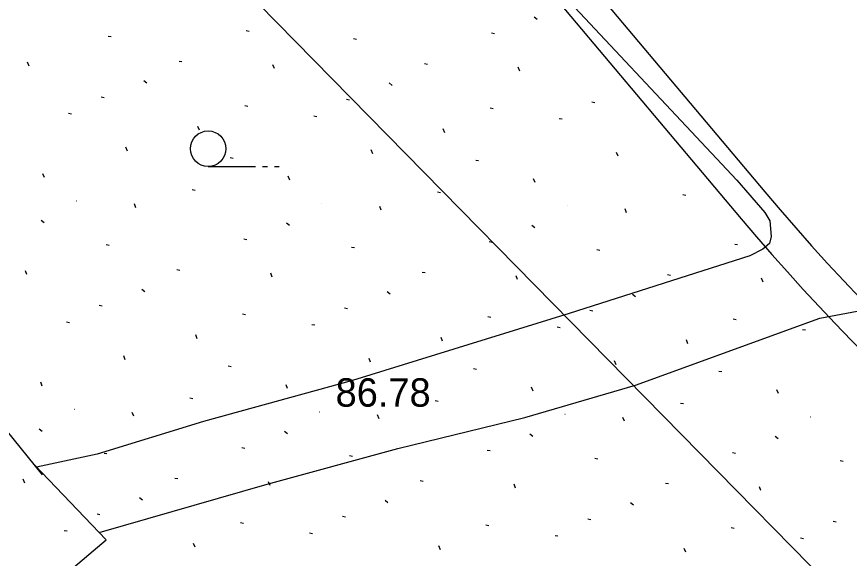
# Model space of a CAD drawing. Extents: x 412225 to 413380, y 4456471 to 4457189.
# Drawn here: x 412568.01 to 412603.2, y 4456744.96 to 4456767.84 of the extents above; entities that cross this region are included whole.
import ezdxf

# ---------------------------------------------------------------- set-up
doc = ezdxf.new("R2010")
doc.units = 0
for name, color, linetype in [('0_HALİHAZIR', 7, 'Continuous'), ('0_KADASTRO', 7, 'Continuous'), ('KALDIRIM', 7, 'Continuous'), ('Level 41', 7, 'Continuous'), ('Level 62', 7, 'Continuous')]:
    doc.layers.add(name, color=color, linetype=linetype)

msp = doc.modelspace()

# ---------------------------------------------------------------- linework, layer by layer
at = {"layer": '0_HALİHAZIR'}
for p, q in [((412576.105, 4456761.511), (412578.105, 4456761.511)), ((412578.405, 4456761.511), (412578.605, 4456761.511)), ((412578.905, 4456761.511), (412579.105, 4456761.511))]:
    msp.add_line(p, q, dxfattribs=at)
for points in [[(412556.602, 4456786.488), (412559.716, 4456787.076), (412562.261, 4456787.245), (412564.45, 4456787.047), (412567.217, 4456786.677), (412569.463, 4456785.953), (412571.645, 4456785.081), (412573.932, 4456783.8), (412577.036, 4456781.742), (412581.476, 4456778.207), (412585.175, 4456774.793), (412589.663, 4456770.29), (412598.445, 4456760.934), (412599.632, 4456759.571), (412599.835, 4456759.212), (412599.894, 4456758.556), (412599.816, 4456758.259), (412599.54, 4456758.025), (412598.985, 4456757.737)], [(412560.397, 4456759.246), (412553.632, 4456753.164), (412550.588, 4456750.013), (412549.533, 4456747.992), (412548.95, 4456745.107), (412548.951, 4456743.957), (412552.85, 4456739.215), (412555.105, 4456737.85), (412561.121, 4456736.722), (412571.788, 4456745.738)], [(412569.101, 4456748.493), (412560.397, 4456759.246)], [(412598.985, 4456757.737), (412591.362, 4456755.308), (412582.199, 4456752.478), (412575.912, 4456750.742), (412571.413, 4456749.361), (412568.857, 4456748.812)], [(412601.95, 4456755.101), (412603.523, 4456755.404), (412604.265, 4456755.25), (412604.782, 4456754.732), (412610.459, 4456748.701), (412617.468, 4456741.522), (412619.939, 4456738.846), (412622.212, 4456736.396)], [(412571.493, 4456746.047), (412578.597, 4456748.091), (412584.114, 4456749.602), (412589.486, 4456750.913), (412594.166, 4456752.28), (412601.95, 4456755.101)], [(412571.788, 4456745.738), (412568.759, 4456748.915)]]:
    msp.add_lwpolyline(points, dxfattribs=at)
msp.add_circle((412576.105, 4456762.261), 0.75, dxfattribs=at)
at = {"layer": '0_KADASTRO'}
msp.add_lwpolyline([(412511.64, 4456802.61), (412523.869, 4456823.705), (412617.056, 4456728.859), (412543.593, 4456703.12), (412527.466, 4456778.138), (412524.42, 4456784.89), (412522.24, 4456788.56), (412519.52, 4456792.85), (412512.99, 4456801.24)], close=True, dxfattribs=at)
at = {"layer": 'KALDIRIM'}
msp.add_line((412575.489, 4456786.792), (412598.63, 4456759.298), dxfattribs=at)
msp.add_lwpolyline([(412598.63, 4456759.298), (412599.273, 4456758.545), (412599.924, 4456757.798), (412600.582, 4456757.057), (412601.247, 4456756.322), (412601.92, 4456755.594), (412602.599, 4456754.873), (412603.286, 4456754.158), (412603.98, 4456753.451)], dxfattribs=at)
at = {"layer": 'Level 41'}
for p, q in [((412589.874, 4456767.834), (412590, 4456767.734)), ((412589.874, 4456767.834), (412590, 4456767.734)), ((412577.706, 4456767.254), (412577.832, 4456767.228)), ((412577.706, 4456767.254), (412577.832, 4456767.228)), ((412588.073, 4456767.148), (412588.199, 4456767.122)), ((412588.073, 4456767.148), (412588.199, 4456767.122)), ((412571.883, 4456767.02), (412572.009, 4456766.995)), ((412571.883, 4456767.02), (412572.009, 4456766.995)), ((412582.251, 4456766.913), (412582.377, 4456766.889)), ((412582.251, 4456766.913), (412582.377, 4456766.889)), ((412568.535, 4456765.75), (412568.472, 4456765.913)), ((412568.535, 4456765.75), (412568.472, 4456765.913)), ((412574.872, 4456765.965), (412574.997, 4456765.939)), ((412574.872, 4456765.965), (412574.997, 4456765.939)), ((412578.903, 4456765.644), (412578.839, 4456765.807)), ((412578.903, 4456765.644), (412578.839, 4456765.807)), ((412585.24, 4456765.858), (412585.365, 4456765.833)), ((412585.24, 4456765.858), (412585.365, 4456765.833)), ((412589.27, 4456765.538), (412589.207, 4456765.701)), ((412589.27, 4456765.538), (412589.207, 4456765.701)), ((412573.389, 4456765.142), (412573.515, 4456765.041)), ((412573.389, 4456765.142), (412573.515, 4456765.041)), ((412583.756, 4456765.036), (412583.882, 4456764.935)), ((412583.756, 4456765.036), (412583.882, 4456764.935)), ((412571.587, 4456764.455), (412571.713, 4456764.43)), ((412571.587, 4456764.455), (412571.713, 4456764.43)), ((412581.954, 4456764.349), (412582.08, 4456764.324)), ((412581.954, 4456764.349), (412582.08, 4456764.324)), ((412577.647, 4456764.089), (412577.773, 4456764.064)), ((412577.647, 4456764.089), (412577.773, 4456764.064)), ((412588.014, 4456763.982), (412588.14, 4456763.958)), ((412588.014, 4456763.982), (412588.14, 4456763.958)), ((412592.322, 4456764.242), (412592.448, 4456764.218)), ((412592.322, 4456764.242), (412592.448, 4456764.218)), ((412570.204, 4456763.755), (412570.33, 4456763.729)), ((412570.204, 4456763.755), (412570.33, 4456763.729)), ((412580.571, 4456763.649), (412580.697, 4456763.623)), ((412580.571, 4456763.649), (412580.697, 4456763.623)), ((412590.939, 4456763.543), (412591.065, 4456763.517)), ((412590.939, 4456763.543), (412591.065, 4456763.517)), ((412575.732, 4456763.039), (412575.668, 4456763.202)), ((412575.732, 4456763.039), (412575.668, 4456763.202)), ((412586.1, 4456762.933), (412586.036, 4456763.096)), ((412586.1, 4456762.933), (412586.036, 4456763.096)), ((412572.692, 4456762.156), (412572.629, 4456762.32)), ((412572.692, 4456762.156), (412572.629, 4456762.32)), ((412583.06, 4456762.05), (412582.996, 4456762.213)), ((412583.06, 4456762.05), (412582.996, 4456762.213)), ((412577.04, 4456761.89), (412577.166, 4456761.866)), ((412577.04, 4456761.89), (412577.166, 4456761.866)), ((412593.427, 4456761.943), (412593.364, 4456762.107)), ((412593.427, 4456761.943), (412593.364, 4456762.107)), ((412587.407, 4456761.784), (412587.533, 4456761.76)), ((412587.407, 4456761.784), (412587.533, 4456761.76)), ((412569.185, 4456761.042), (412569.123, 4456761.204)), ((412569.185, 4456761.042), (412569.123, 4456761.204)), ((412579.552, 4456760.936), (412579.49, 4456761.098)), ((412579.552, 4456760.936), (412579.49, 4456761.098)), ((412589.92, 4456760.83), (412589.857, 4456760.992)), ((412589.92, 4456760.83), (412589.857, 4456760.992)), ((412575.422, 4456760.54), (412575.548, 4456760.514)), ((412575.422, 4456760.54), (412575.548, 4456760.514)), ((412585.789, 4456760.433), (412585.916, 4456760.408)), ((412585.789, 4456760.433), (412585.916, 4456760.408)), ((412596.157, 4456760.327), (412596.283, 4456760.302)), ((412596.157, 4456760.327), (412596.283, 4456760.302)), ((412570.533, 4456760.065), (412570.541, 4456760.063)), ((412570.533, 4456760.065), (412570.541, 4456760.063)), ((412573.049, 4456759.769), (412572.986, 4456759.932)), ((412573.049, 4456759.769), (412572.986, 4456759.932)), ((412580.9, 4456759.958), (412580.909, 4456759.957)), ((412580.9, 4456759.958), (412580.909, 4456759.957)), ((412583.417, 4456759.663), (412583.354, 4456759.826)), ((412583.417, 4456759.663), (412583.354, 4456759.826)), ((412591.268, 4456759.852), (412591.276, 4456759.851)), ((412591.268, 4456759.852), (412591.276, 4456759.851)), ((412593.784, 4456759.557), (412593.721, 4456759.72)), ((412593.784, 4456759.557), (412593.721, 4456759.72)), ((412569.049, 4456759.241), (412569.175, 4456759.141)), ((412569.049, 4456759.241), (412569.175, 4456759.141)), ((412579.417, 4456759.135), (412579.543, 4456759.035)), ((412579.417, 4456759.135), (412579.543, 4456759.035)), ((412589.784, 4456759.029), (412589.91, 4456758.929)), ((412589.784, 4456759.029), (412589.91, 4456758.929)), ((412577.616, 4456758.449), (412577.742, 4456758.423)), ((412577.616, 4456758.449), (412577.742, 4456758.423)), ((412587.983, 4456758.342), (412588.109, 4456758.317)), ((412587.983, 4456758.342), (412588.109, 4456758.317)), ((412571.793, 4456758.214), (412571.919, 4456758.189)), ((412571.793, 4456758.214), (412571.919, 4456758.189)), ((412582.161, 4456758.108), (412582.287, 4456758.083)), ((412582.161, 4456758.108), (412582.287, 4456758.083)), ((412592.528, 4456758.002), (412592.654, 4456757.977)), ((412592.528, 4456758.002), (412592.654, 4456757.977)), ((412598.351, 4456758.236), (412598.477, 4456758.211)), ((412598.351, 4456758.236), (412598.477, 4456758.211)), ((412568.445, 4456756.944), (412568.382, 4456757.107)), ((412568.445, 4456756.944), (412568.382, 4456757.107)), ((412574.782, 4456757.159), (412574.907, 4456757.133)), ((412574.782, 4456757.159), (412574.907, 4456757.133)), ((412578.813, 4456756.838), (412578.749, 4456757.001)), ((412578.813, 4456756.838), (412578.749, 4456757.001)), ((412585.15, 4456757.053), (412585.275, 4456757.027)), ((412585.15, 4456757.053), (412585.275, 4456757.027)), ((412595.517, 4456756.947), (412595.642, 4456756.921)), ((412595.517, 4456756.947), (412595.642, 4456756.921)), ((412589.18, 4456756.732), (412589.117, 4456756.895)), ((412589.18, 4456756.732), (412589.117, 4456756.895)), ((412599.548, 4456756.626), (412599.484, 4456756.789)), ((412599.548, 4456756.626), (412599.484, 4456756.789)), ((412573.299, 4456756.336), (412573.425, 4456756.236)), ((412573.299, 4456756.336), (412573.425, 4456756.236)), ((412583.666, 4456756.23), (412583.792, 4456756.129)), ((412583.666, 4456756.23), (412583.792, 4456756.129)), ((412594.033, 4456756.124), (412594.16, 4456756.023)), ((412594.033, 4456756.124), (412594.16, 4456756.023)), ((412571.497, 4456755.649), (412571.623, 4456755.624)), ((412571.497, 4456755.649), (412571.623, 4456755.624)), ((412581.864, 4456755.543), (412581.99, 4456755.518)), ((412581.864, 4456755.543), (412581.99, 4456755.518)), ((412577.556, 4456755.283), (412577.683, 4456755.258)), ((412577.556, 4456755.283), (412577.683, 4456755.258)), ((412587.924, 4456755.177), (412588.05, 4456755.152)), ((412587.924, 4456755.177), (412588.05, 4456755.152)), ((412592.232, 4456755.437), (412592.358, 4456755.412)), ((412592.232, 4456755.437), (412592.358, 4456755.412)), ((412570.114, 4456754.949), (412570.24, 4456754.924)), ((412570.114, 4456754.949), (412570.24, 4456754.924)), ((412580.481, 4456754.843), (412580.607, 4456754.818)), ((412580.481, 4456754.843), (412580.607, 4456754.818)), ((412598.291, 4456755.071), (412598.417, 4456755.046)), ((412598.291, 4456755.071), (412598.417, 4456755.046)), ((412590.849, 4456754.737), (412590.975, 4456754.711)), ((412590.849, 4456754.737), (412590.975, 4456754.711)), ((412601.216, 4456754.631), (412601.342, 4456754.605)), ((412601.216, 4456754.631), (412601.342, 4456754.605)), ((412575.642, 4456754.234), (412575.578, 4456754.396)), ((412575.642, 4456754.234), (412575.578, 4456754.396)), ((412586.01, 4456754.127), (412585.946, 4456754.29)), ((412586.01, 4456754.127), (412585.946, 4456754.29)), ((412596.377, 4456754.021), (412596.313, 4456754.184)), ((412596.377, 4456754.021), (412596.313, 4456754.184)), ((412572.602, 4456753.35), (412572.539, 4456753.514)), ((412572.602, 4456753.35), (412572.539, 4456753.514)), ((412582.969, 4456753.244), (412582.906, 4456753.408)), ((412582.969, 4456753.244), (412582.906, 4456753.408)), ((412576.949, 4456753.085), (412577.075, 4456753.06)), ((412576.949, 4456753.085), (412577.075, 4456753.06)), ((412593.337, 4456753.138), (412593.274, 4456753.302)), ((412593.337, 4456753.138), (412593.274, 4456753.302)), ((412587.317, 4456752.979), (412587.443, 4456752.954)), ((412587.317, 4456752.979), (412587.443, 4456752.954)), ((412597.684, 4456752.873), (412597.81, 4456752.848)), ((412597.684, 4456752.873), (412597.81, 4456752.848)), ((412569.095, 4456752.237), (412569.032, 4456752.399)), ((412569.095, 4456752.237), (412569.032, 4456752.399)), ((412579.462, 4456752.131), (412579.4, 4456752.292)), ((412579.462, 4456752.131), (412579.4, 4456752.292)), ((412589.83, 4456752.024), (412589.767, 4456752.186)), ((412589.83, 4456752.024), (412589.767, 4456752.186)), ((412600.197, 4456751.918), (412600.135, 4456752.08)), ((412600.197, 4456751.918), (412600.135, 4456752.08)), ((412575.332, 4456751.734), (412575.458, 4456751.708)), ((412575.332, 4456751.734), (412575.458, 4456751.708)), ((412585.699, 4456751.628), (412585.825, 4456751.602)), ((412585.699, 4456751.628), (412585.825, 4456751.602)), ((412596.067, 4456751.522), (412596.193, 4456751.496)), ((412596.067, 4456751.522), (412596.193, 4456751.496)), ((412570.443, 4456751.259), (412570.451, 4456751.257)), ((412570.443, 4456751.259), (412570.451, 4456751.257)), ((412572.959, 4456750.964), (412572.896, 4456751.127)), ((412572.959, 4456750.964), (412572.896, 4456751.127)), ((412580.81, 4456751.153), (412580.819, 4456751.151)), ((412580.81, 4456751.153), (412580.819, 4456751.151)), ((412583.327, 4456750.858), (412583.263, 4456751.021)), ((412583.327, 4456750.858), (412583.263, 4456751.021)), ((412591.177, 4456751.047), (412591.186, 4456751.045)), ((412591.177, 4456751.047), (412591.186, 4456751.045)), ((412601.545, 4456750.941), (412601.553, 4456750.939)), ((412601.545, 4456750.941), (412601.553, 4456750.939)), ((412593.694, 4456750.752), (412593.631, 4456750.914)), ((412593.694, 4456750.752), (412593.631, 4456750.914)), ((412568.959, 4456750.435), (412569.085, 4456750.336)), ((412568.959, 4456750.435), (412569.085, 4456750.336)), ((412579.326, 4456750.329), (412579.453, 4456750.229)), ((412579.326, 4456750.329), (412579.453, 4456750.229)), ((412589.694, 4456750.223), (412589.82, 4456750.123)), ((412589.694, 4456750.223), (412589.82, 4456750.123)), ((412600.061, 4456750.117), (412600.188, 4456750.017)), ((412600.061, 4456750.117), (412600.188, 4456750.017)), ((412577.526, 4456749.643), (412577.652, 4456749.617)), ((412577.526, 4456749.643), (412577.652, 4456749.617)), ((412587.893, 4456749.537), (412588.019, 4456749.511)), ((412587.893, 4456749.537), (412588.019, 4456749.511)), ((412571.703, 4456749.408), (412571.829, 4456749.384)), ((412571.703, 4456749.408), (412571.829, 4456749.384)), ((412582.071, 4456749.302), (412582.197, 4456749.278)), ((412582.071, 4456749.302), (412582.197, 4456749.278)), ((412592.438, 4456749.196), (412592.564, 4456749.171)), ((412592.438, 4456749.196), (412592.564, 4456749.171)), ((412598.261, 4456749.431), (412598.387, 4456749.405)), ((412598.261, 4456749.431), (412598.387, 4456749.405)), ((412602.805, 4456749.09), (412602.932, 4456749.065)), ((412602.805, 4456749.09), (412602.932, 4456749.065)), ((412568.355, 4456748.139), (412568.292, 4456748.302)), ((412568.355, 4456748.139), (412568.292, 4456748.302)), ((412574.692, 4456748.353), (412574.817, 4456748.328)), ((412574.692, 4456748.353), (412574.817, 4456748.328)), ((412578.723, 4456748.033), (412578.659, 4456748.196)), ((412578.723, 4456748.033), (412578.659, 4456748.196)), ((412585.059, 4456748.247), (412585.184, 4456748.222)), ((412585.059, 4456748.247), (412585.184, 4456748.222)), ((412595.427, 4456748.141), (412595.552, 4456748.116)), ((412595.427, 4456748.141), (412595.552, 4456748.116)), ((412589.09, 4456747.927), (412589.027, 4456748.09)), ((412589.09, 4456747.927), (412589.027, 4456748.09)), ((412599.457, 4456747.821), (412599.394, 4456747.983)), ((412599.457, 4456747.821), (412599.394, 4456747.983)), ((412573.208, 4456747.531), (412573.335, 4456747.43)), ((412573.208, 4456747.531), (412573.335, 4456747.43)), ((412583.576, 4456747.425), (412583.702, 4456747.324)), ((412583.576, 4456747.425), (412583.702, 4456747.324)), ((412593.943, 4456747.319), (412594.07, 4456747.218)), ((412593.943, 4456747.319), (412594.07, 4456747.218)), ((412571.407, 4456746.844), (412571.533, 4456746.819)), ((412571.407, 4456746.844), (412571.533, 4456746.819)), ((412581.774, 4456746.737), (412581.9, 4456746.713)), ((412581.774, 4456746.737), (412581.9, 4456746.713)), ((412577.466, 4456746.478), (412577.592, 4456746.453)), ((412577.466, 4456746.478), (412577.592, 4456746.453)), ((412587.834, 4456746.371), (412587.96, 4456746.347)), ((412587.834, 4456746.371), (412587.96, 4456746.347)), ((412592.142, 4456746.631), (412592.268, 4456746.607)), ((412592.142, 4456746.631), (412592.268, 4456746.607)), ((412602.509, 4456746.525), (412602.635, 4456746.5)), ((412602.509, 4456746.525), (412602.635, 4456746.5)), ((412570.024, 4456746.144), (412570.15, 4456746.118)), ((412570.024, 4456746.144), (412570.15, 4456746.118)), ((412580.391, 4456746.038), (412580.517, 4456746.012)), ((412580.391, 4456746.038), (412580.517, 4456746.012)), ((412598.201, 4456746.265), (412598.327, 4456746.241)), ((412598.201, 4456746.265), (412598.327, 4456746.241)), ((412590.759, 4456745.932), (412590.885, 4456745.906)), ((412590.759, 4456745.932), (412590.885, 4456745.906)), ((412601.126, 4456745.826), (412601.252, 4456745.8)), ((412601.126, 4456745.826), (412601.252, 4456745.8)), ((412575.552, 4456745.428), (412575.488, 4456745.591)), ((412575.552, 4456745.428), (412575.488, 4456745.591)), ((412585.92, 4456745.322), (412585.855, 4456745.485)), ((412585.92, 4456745.322), (412585.855, 4456745.485)), ((412596.287, 4456745.216), (412596.223, 4456745.379)), ((412596.287, 4456745.216), (412596.223, 4456745.379))]:
    msp.add_line(p, q, dxfattribs=at)
at = {"layer": 'Level 62'}
msp.add_line((412576.737, 4456787.639), (412599.628, 4456760.441), dxfattribs=at)
msp.add_lwpolyline([(412599.628, 4456760.441), (412600.279, 4456759.676), (412600.937, 4456758.917), (412601.604, 4456758.165), (412602.277, 4456757.419), (412602.958, 4456756.68), (412603.647, 4456755.949), (412604.342, 4456755.224), (412605.045, 4456754.506)], dxfattribs=at)

# ---------------------------------------------------------------- texts
at = {"layer": '0_HALİHAZIR'}
msp.add_text('86.78', height=1.2, dxfattribs=at).set_placement((412581.489, 4456751.367))

doc.saveas('drawing.dxf')
